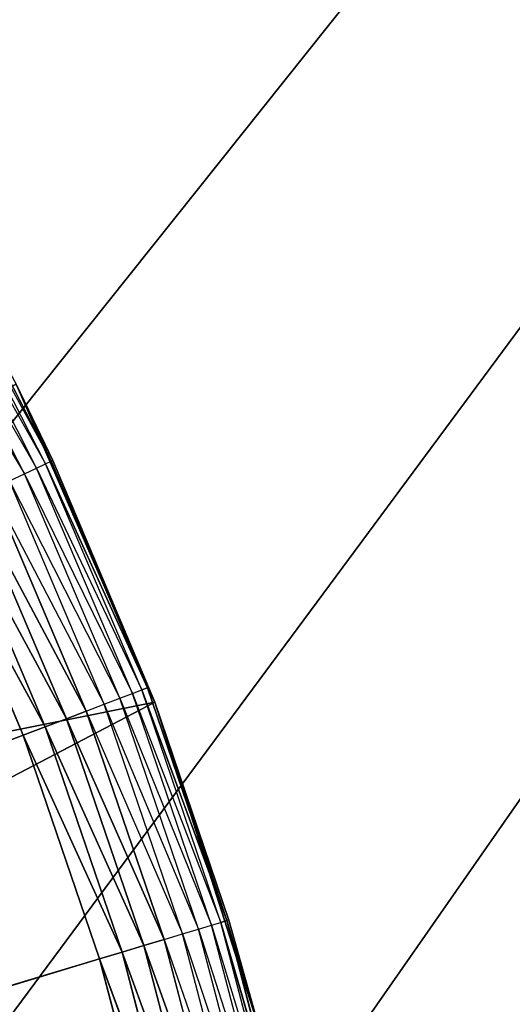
# Model space of a CAD drawing. Header units: centimetres. Extents: x 0.1 to 22.3, y 0.1 to 22.3.
# Tile 598 of 632: x 21.2353 to 21.3083, y 20.8974 to 21.0434. Entities that reach past the tile are written whole.
import ezdxf

# ---------------------------------------------------------------- set-up
doc = ezdxf.new("R2010")
doc.units = ezdxf.units.CM
doc.header["$LTSCALE"] = 2.54
doc.layers.get('0').update_dxf_attribs({"true_color": 0xff5454})

# ---------------------------------------------------------------- blocks, each defined once
blk = doc.blocks.new('Kosz na _mieci DELLA.STL')
at = {"color": 0}
for p, q in [((22.13747, 22.1158, 47.35), (19.77717, 19.15782, 47.35)), ((22.13747, 22.1158, 47.35), (19.77717, 19.15782, 47.35)), ((19.77717, 19.15782, 47.25), (22.13747, 22.1158, 47.25)), ((19.77717, 19.15782, 47.25), (22.13747, 22.1158, 47.25)), ((19.82228, 18.98945, 47.35), (22.13747, 22.1158, 47.35)), ((19.82228, 18.98945, 47.35), (22.13747, 22.1158, 47.35)), ((22.13747, 22.1158, 47.25), (19.82228, 18.98945, 47.25)), ((22.13747, 22.1158, 47.25), (19.82228, 18.98945, 47.25)), ((19.83748, 18.8158, 47.35), (22.13747, 22.1158, 47.35)), ((19.83748, 18.8158, 47.35), (22.13747, 22.1158, 47.35)), ((19.83748, 18.8158, 47.25), (22.13747, 22.1158, 47.25)), ((19.83748, 18.8158, 47.25), (22.13747, 22.1158, 47.25)), ((21.23911, 20.97752, 15.56316), (21.22245, 21.00992, 15.56316)), ((21.22245, 21.00992, 15.56316), (21.23992, 20.9779, 15.56653)), ((21.23992, 20.9779, 15.56653), (21.22323, 21.01036, 15.56653)), ((21.23777, 20.97689, 15.56), (21.22116, 21.0092, 15.56)), ((21.22116, 21.0092, 15.56), (21.23911, 20.97752, 15.56316)), ((21.21727, 21.00701, 15.55468), (21.23596, 20.97604, 15.55714)), ((21.23596, 20.97604, 15.55714), (21.21942, 21.00822, 15.55714)), ((21.21942, 21.00822, 15.55714), (21.23777, 20.97689, 15.56)), ((21.2402, 20.97803, 15.57), (21.23472, 20.98935, 15.75)), ((21.23472, 20.98935, 15.75), (21.25533, 20.94218, 15.75)), ((21.2402, 20.97803, 15.57), (21.23472, 20.98935, 15.75)), ((21.2402, 20.97803, 15.57), (21.23472, 20.98935, 15.57)), ((21.23472, 20.98935, 15.75), (21.25533, 20.94218, 15.75)), ((21.23472, 20.98935, 15.57), (21.23992, 20.9779, 15.56653)), ((21.23911, 20.97752, 15.56316), (21.23992, 20.9779, 15.56653)), ((21.2402, 20.97803, 15.57), (21.23992, 20.9779, 15.56653)), ((21.25533, 20.94218, 15.57), (21.23992, 20.9779, 15.56653)), ((21.25533, 20.94218, 15.57), (21.23992, 20.9779, 15.56653)), ((21.2542, 20.94431, 15.56653), (21.23992, 20.9779, 15.56653)), ((21.2542, 20.94431, 15.56653), (21.23992, 20.9779, 15.56653)), ((21.25533, 20.94218, 15.57), (21.2402, 20.97803, 15.57)), ((21.2402, 20.97803, 15.57), (21.25533, 20.94218, 15.75)), ((21.2402, 20.97803, 15.57), (21.25533, 20.94218, 15.75)), ((21.25533, 20.94218, 15.57), (21.2402, 20.97803, 15.57)), ((21.23596, 20.97604, 15.55714), (21.23777, 20.97689, 15.56)), ((21.23777, 20.97689, 15.56), (21.23911, 20.97752, 15.56316)), ((21.25198, 20.94346, 15.56), (21.23777, 20.97689, 15.56)), ((21.23777, 20.97689, 15.56), (21.25336, 20.94398, 15.56316)), ((21.25336, 20.94398, 15.56316), (21.23911, 20.97752, 15.56316)), ((21.23911, 20.97752, 15.56316), (21.2542, 20.94431, 15.56653)), ((21.23911, 20.97752, 15.56316), (21.2542, 20.94431, 15.56653)), ((21.23373, 20.975, 15.55468), (21.23596, 20.97604, 15.55714)), ((21.24781, 20.94186, 15.55468), (21.23373, 20.975, 15.55468)), ((21.23373, 20.975, 15.55468), (21.25011, 20.94274, 15.55714)), ((21.25011, 20.94274, 15.55714), (21.23596, 20.97604, 15.55714)), ((21.23596, 20.97604, 15.55714), (21.25198, 20.94346, 15.56)), ((21.23114, 20.97378, 15.55268), (21.24781, 20.94186, 15.55468)), ((21.24514, 20.94084, 15.55268), (21.23114, 20.97378, 15.55268)), ((21.24219, 20.93972, 15.55121), (21.22828, 20.97244, 15.55121)), ((21.22828, 20.97244, 15.55121), (21.24514, 20.94084, 15.55268)), ((21.22828, 20.97244, 15.55121), (21.24514, 20.94084, 15.55268)), ((21.24219, 20.93972, 15.55121), (21.22828, 20.97244, 15.55121)), ((21.23905, 20.93851, 15.5503), (21.22523, 20.97101, 15.5503)), ((21.22523, 20.97101, 15.5503), (21.24219, 20.93972, 15.55121)), ((21.22523, 20.97101, 15.5503), (21.24219, 20.93972, 15.55121)), ((21.23905, 20.93851, 15.5503), (21.22523, 20.97101, 15.5503)), ((21.22209, 20.96954, 15.55), (21.2358, 20.93727, 15.55)), ((21.22209, 20.96954, 15.55), (21.2358, 20.93727, 15.55)), ((21.22209, 20.96954, 15.55), (21.23905, 20.93851, 15.5503)), ((21.22209, 20.96954, 15.55), (21.23905, 20.93851, 15.5503)), ((21.25198, 20.94346, 15.56), (21.25336, 20.94398, 15.56316)), ((21.25336, 20.94398, 15.56316), (21.2542, 20.94431, 15.56653)), ((21.25336, 20.94398, 15.56316), (21.2542, 20.94431, 15.56653)), ((21.26512, 20.9095, 15.56316), (21.25336, 20.94398, 15.56316)), ((21.25336, 20.94398, 15.56316), (21.26598, 20.90976, 15.56653)), ((21.25336, 20.94398, 15.56316), (21.26598, 20.90976, 15.56653)), ((21.25533, 20.94218, 15.57), (21.2542, 20.94431, 15.56653)), ((21.25533, 20.94218, 15.57), (21.2542, 20.94431, 15.56653)), ((21.26598, 20.90976, 15.56653), (21.2542, 20.94431, 15.56653)), ((21.26598, 20.90976, 15.56653), (21.2542, 20.94431, 15.56653)), ((21.24781, 20.94186, 15.55468), (21.25011, 20.94274, 15.55714)), ((21.25011, 20.94274, 15.55714), (21.25198, 20.94346, 15.56)), ((21.26179, 20.9085, 15.55714), (21.25011, 20.94274, 15.55714)), ((21.25011, 20.94274, 15.55714), (21.26371, 20.90908, 15.56)), ((21.26371, 20.90908, 15.56), (21.25198, 20.94346, 15.56)), ((21.25198, 20.94346, 15.56), (21.26512, 20.9095, 15.56316)), ((21.25533, 20.94218, 15.75), (21.10544, 20.91209, 15.75)), ((21.25533, 20.94218, 15.75), (21.10544, 20.91209, 15.75)), ((21.25533, 20.94218, 15.75), (21.121, 20.8719, 15.75)), ((21.25533, 20.94218, 15.75), (21.121, 20.8719, 15.75)), ((21.24514, 20.94084, 15.55268), (21.24781, 20.94186, 15.55468)), ((21.25943, 20.90779, 15.55468), (21.24781, 20.94186, 15.55468)), ((21.24781, 20.94186, 15.55468), (21.26179, 20.9085, 15.55714)), ((21.25533, 20.94218, 15.57), (21.25533, 20.94218, 15.75)), ((21.25533, 20.94218, 15.75), (21.26628, 20.90985, 15.57)), ((21.26628, 20.90985, 15.57), (21.25533, 20.94218, 15.57)), ((21.25533, 20.94218, 15.75), (21.26628, 20.90985, 15.57)), ((21.25533, 20.94218, 15.75), (21.27099, 20.89314, 15.75)), ((21.25533, 20.94218, 15.57), (21.25533, 20.94218, 15.75)), ((21.25533, 20.94218, 15.75), (21.27099, 20.89314, 15.75)), ((21.25533, 20.94218, 15.57), (21.26598, 20.90976, 15.56653)), ((21.26628, 20.90985, 15.57), (21.25533, 20.94218, 15.57)), ((21.25533, 20.94218, 15.57), (21.26598, 20.90976, 15.56653)), ((21.23905, 20.93851, 15.5503), (21.24219, 20.93972, 15.55121)), ((21.23905, 20.93851, 15.5503), (21.24219, 20.93972, 15.55121)), ((21.24219, 20.93972, 15.55121), (21.24514, 20.94084, 15.55268)), ((21.24219, 20.93972, 15.55121), (21.24514, 20.94084, 15.55268)), ((21.25367, 20.90606, 15.55121), (21.24219, 20.93972, 15.55121)), ((21.24219, 20.93972, 15.55121), (21.2567, 20.90697, 15.55268)), ((21.24219, 20.93972, 15.55121), (21.2567, 20.90697, 15.55268)), ((21.25367, 20.90606, 15.55121), (21.24219, 20.93972, 15.55121)), ((21.24514, 20.94084, 15.55268), (21.25943, 20.90779, 15.55468)), ((21.2567, 20.90697, 15.55268), (21.24514, 20.94084, 15.55268)), ((21.2358, 20.93727, 15.55), (21.23905, 20.93851, 15.5503)), ((21.2358, 20.93727, 15.55), (21.23905, 20.93851, 15.5503)), ((21.25045, 20.90509, 15.5503), (21.23905, 20.93851, 15.5503)), ((21.23905, 20.93851, 15.5503), (21.25367, 20.90606, 15.55121)), ((21.23905, 20.93851, 15.5503), (21.25367, 20.90606, 15.55121)), ((21.25045, 20.90509, 15.5503), (21.23905, 20.93851, 15.5503)), ((21.2358, 20.93727, 15.55), (20.78747, 20.7658, 15.55)), ((21.2358, 20.93727, 15.55), (20.78747, 20.7658, 15.55)), ((21.2358, 20.93727, 15.55), (21.24712, 20.90409, 15.55)), ((21.2358, 20.93727, 15.55), (21.24712, 20.90409, 15.55)), ((21.2358, 20.93727, 15.55), (21.25045, 20.90509, 15.5503)), ((21.2358, 20.93727, 15.55), (21.25045, 20.90509, 15.5503)), ((21.26179, 20.9085, 15.55714), (21.26371, 20.90908, 15.56)), ((21.26371, 20.90908, 15.56), (21.26512, 20.9095, 15.56316)), ((21.2729, 20.87393, 15.56), (21.26371, 20.90908, 15.56)), ((21.26371, 20.90908, 15.56), (21.27433, 20.87425, 15.56316)), ((21.26512, 20.9095, 15.56316), (21.26598, 20.90976, 15.56653)), ((21.26512, 20.9095, 15.56316), (21.26598, 20.90976, 15.56653)), ((21.27433, 20.87425, 15.56316), (21.26512, 20.9095, 15.56316)), ((21.26512, 20.9095, 15.56316), (21.27522, 20.87445, 15.56653)), ((21.26512, 20.9095, 15.56316), (21.27522, 20.87445, 15.56653)), ((21.26628, 20.90985, 15.57), (21.26598, 20.90976, 15.56653)), ((21.27099, 20.89314, 15.57), (21.26598, 20.90976, 15.56653)), ((21.27522, 20.87445, 15.56653), (21.26598, 20.90976, 15.56653)), ((21.27522, 20.87445, 15.56653), (21.26598, 20.90976, 15.56653)), ((21.27099, 20.89314, 15.75), (21.26628, 20.90985, 15.57)), ((21.27099, 20.89314, 15.75), (21.26628, 20.90985, 15.57)), ((21.27099, 20.89314, 15.57), (21.26628, 20.90985, 15.57)), ((21.2567, 20.90697, 15.55268), (21.25943, 20.90779, 15.55468)), ((21.25943, 20.90779, 15.55468), (21.26179, 20.9085, 15.55714)), ((21.26854, 20.87296, 15.55468), (21.25943, 20.90779, 15.55468)), ((21.25943, 20.90779, 15.55468), (21.27095, 20.8735, 15.55714)), ((21.27095, 20.8735, 15.55714), (21.26179, 20.9085, 15.55714)), ((21.26179, 20.9085, 15.55714), (21.2729, 20.87393, 15.56)), ((21.25045, 20.90509, 15.5503), (21.25367, 20.90606, 15.55121)), ((21.25045, 20.90509, 15.5503), (21.25367, 20.90606, 15.55121)), ((21.25367, 20.90606, 15.55121), (21.2567, 20.90697, 15.55268)), ((21.25367, 20.90606, 15.55121), (21.2567, 20.90697, 15.55268)), ((21.26267, 20.87165, 15.55121), (21.25367, 20.90606, 15.55121)), ((21.25367, 20.90606, 15.55121), (21.26575, 20.87234, 15.55268)), ((21.25367, 20.90606, 15.55121), (21.26575, 20.87234, 15.55268)), ((21.26267, 20.87165, 15.55121), (21.25367, 20.90606, 15.55121)), ((21.2567, 20.90697, 15.55268), (21.26854, 20.87296, 15.55468)), ((21.26575, 20.87234, 15.55268), (21.2567, 20.90697, 15.55268)), ((21.24712, 20.90409, 15.55), (21.25045, 20.90509, 15.5503)), ((21.24712, 20.90409, 15.55), (21.25045, 20.90509, 15.5503)), ((21.25938, 20.87092, 15.5503), (21.25045, 20.90509, 15.5503)), ((21.25045, 20.90509, 15.5503), (21.26267, 20.87165, 15.55121)), ((21.25045, 20.90509, 15.5503), (21.26267, 20.87165, 15.55121)), ((21.25938, 20.87092, 15.5503), (21.25045, 20.90509, 15.5503)), ((20.78747, 20.7658, 15.55), (21.24712, 20.90409, 15.55)), ((20.78747, 20.7658, 15.55), (21.24712, 20.90409, 15.55)), ((21.24712, 20.90409, 15.55), (21.25599, 20.87017, 15.55)), ((21.24712, 20.90409, 15.55), (21.25599, 20.87017, 15.55)), ((21.24712, 20.90409, 15.55), (21.25938, 20.87092, 15.5503)), ((21.24712, 20.90409, 15.55), (21.25938, 20.87092, 15.5503))]:
    blk.add_line(p, q, dxfattribs=at)
mesh = blk.add_polyface(dxfattribs=at)
corners = [(22.13747, 22.1158, 47.35), (0.33747, 22.1158, 47.35), (3.63747, 19.8158, 47.35)]
mesh.append_faces([[corners[k] for k in face] for face in [(0, 1, 2)]], dxfattribs={"color": 0})
mesh = blk.add_polyface(dxfattribs=at)
corners = [(22.13747, 22.1158, 47.25), (18.83747, 19.8158, 47.25), (0.33747, 22.1158, 47.25)]
mesh.append_faces([[corners[k] for k in face] for face in [(0, 1, 2)]], dxfattribs={"color": 0})
mesh = blk.add_polyface(dxfattribs=at)
corners = [(22.13747, 22.1158, 47.35), (3.63747, 19.8158, 47.35), (18.83747, 19.8158, 47.35)]
mesh.append_faces([[corners[k] for k in face] for face in [(0, 1, 2)]], dxfattribs={"color": 0})
mesh = blk.add_polyface(dxfattribs=at)
corners = [(22.13747, 22.1158, 47.35), (18.83747, 19.8158, 47.35), (19.01112, 19.80061, 47.35)]
mesh.append_faces([[corners[k] for k in face] for face in [(0, 1, 2)]], dxfattribs={"color": 0})
mesh = blk.add_polyface(dxfattribs=at)
corners = [(22.13747, 22.1158, 47.25), (19.01112, 19.80061, 47.25), (18.83747, 19.8158, 47.25)]
mesh.append_faces([[corners[k] for k in face] for face in [(0, 1, 2)]], dxfattribs={"color": 0})
mesh = blk.add_polyface(dxfattribs=at)
corners = [(22.13747, 22.1158, 47.35), (19.01112, 19.80061, 47.35), (19.1795, 19.75549, 47.35)]
mesh.append_faces([[corners[k] for k in face] for face in [(0, 1, 2)]], dxfattribs={"color": 0})
mesh = blk.add_polyface(dxfattribs=at)
corners = [(22.13747, 22.1158, 47.25), (19.1795, 19.75549, 47.25), (19.01112, 19.80061, 47.25)]
mesh.append_faces([[corners[k] for k in face] for face in [(0, 1, 2)]], dxfattribs={"color": 0})
mesh = blk.add_polyface(dxfattribs=at)
corners = [(22.13747, 22.1158, 47.35), (19.1795, 19.75549, 47.35), (19.33747, 19.68183, 47.35)]
mesh.append_faces([[corners[k] for k in face] for face in [(0, 1, 2)]], dxfattribs={"color": 0})
mesh = blk.add_polyface(dxfattribs=at)
corners = [(22.13747, 22.1158, 47.25), (19.33747, 19.68183, 47.25), (19.1795, 19.75549, 47.25)]
mesh.append_faces([[corners[k] for k in face] for face in [(0, 1, 2)]], dxfattribs={"color": 0})
mesh = blk.add_polyface(dxfattribs=at)
corners = [(22.13747, 22.1158, 47.35), (19.33747, 19.68183, 47.35), (19.48026, 19.58185, 47.35)]
mesh.append_faces([[corners[k] for k in face] for face in [(0, 1, 2)]], dxfattribs={"color": 0})
mesh = blk.add_polyface(dxfattribs=at)
corners = [(22.13747, 22.1158, 47.25), (19.48026, 19.58185, 47.25), (19.33747, 19.68183, 47.25)]
mesh.append_faces([[corners[k] for k in face] for face in [(0, 1, 2)]], dxfattribs={"color": 0})
mesh = blk.add_polyface(dxfattribs=at)
corners = [(22.13747, 22.1158, 47.35), (19.48026, 19.58185, 47.35), (19.60352, 19.45859, 47.35)]
mesh.append_faces([[corners[k] for k in face] for face in [(0, 1, 2)]], dxfattribs={"color": 0})
mesh = blk.add_polyface(dxfattribs=at)
corners = [(22.13747, 22.1158, 47.25), (19.60352, 19.45859, 47.25), (19.48026, 19.58185, 47.25)]
mesh.append_faces([[corners[k] for k in face] for face in [(0, 1, 2)]], dxfattribs={"color": 0})
mesh = blk.add_polyface(dxfattribs=at)
corners = [(22.13747, 22.1158, 47.35), (19.60352, 19.45859, 47.35), (19.7035, 19.3158, 47.35)]
mesh.append_faces([[corners[k] for k in face] for face in [(0, 1, 2)]], dxfattribs={"color": 0})
mesh = blk.add_polyface(dxfattribs=at)
corners = [(22.13747, 22.1158, 47.25), (19.7035, 19.3158, 47.25), (19.60352, 19.45859, 47.25)]
mesh.append_faces([[corners[k] for k in face] for face in [(0, 1, 2)]], dxfattribs={"color": 0})
mesh = blk.add_polyface(dxfattribs=at)
corners = [(22.13747, 22.1158, 47.35), (19.7035, 19.3158, 47.35), (19.77717, 19.15782, 47.35)]
mesh.append_faces([[corners[k] for k in face] for face in [(0, 1, 2)]], dxfattribs={"color": 0})
mesh = blk.add_polyface(dxfattribs=at)
corners = [(22.13747, 22.1158, 47.25), (19.77717, 19.15782, 47.25), (19.7035, 19.3158, 47.25)]
mesh.append_faces([[corners[k] for k in face] for face in [(0, 1, 2)]], dxfattribs={"color": 0})
mesh = blk.add_polyface(dxfattribs=at)
corners = [(22.13747, 22.1158, 47.35), (19.77717, 19.15782, 47.35), (19.82228, 18.98945, 47.35)]
mesh.append_faces([[corners[k] for k in face] for face in [(0, 1, 2)]], dxfattribs={"color": 0})
mesh = blk.add_polyface(dxfattribs=at)
corners = [(22.13747, 22.1158, 47.25), (19.82228, 18.98945, 47.25), (19.77717, 19.15782, 47.25)]
mesh.append_faces([[corners[k] for k in face] for face in [(0, 1, 2)]], dxfattribs={"color": 0})
mesh = blk.add_polyface(dxfattribs=at)
corners = [(22.13747, 22.1158, 47.35), (19.82228, 18.98945, 47.35), (19.83748, 18.8158, 47.35)]
mesh.append_faces([[corners[k] for k in face] for face in [(0, 1, 2)]], dxfattribs={"color": 0})
mesh = blk.add_polyface(dxfattribs=at)
corners = [(22.13747, 22.1158, 47.25), (19.83748, 18.8158, 47.25), (19.82228, 18.98945, 47.25)]
mesh.append_faces([[corners[k] for k in face] for face in [(0, 1, 2)]], dxfattribs={"color": 0})
mesh = blk.add_polyface(dxfattribs=at)
corners = [(22.13747, 22.1158, 47.35), (19.83748, 18.8158, 47.35), (22.13747, 0.3158, 47.35)]
mesh.append_faces([[corners[k] for k in face] for face in [(0, 1, 2)]], dxfattribs={"color": 0})
mesh = blk.add_polyface(dxfattribs=at)
corners = [(22.13747, 0.3158, 47.25), (19.83748, 3.6158, 47.25), (22.13747, 22.1158, 47.25)]
mesh.append_faces([[corners[k] for k in face] for face in [(0, 1, 2)]], dxfattribs={"color": 0})
mesh = blk.add_polyface(dxfattribs=at)
corners = [(22.13747, 22.1158, 47.25), (19.83748, 3.6158, 47.25), (19.83748, 18.8158, 47.25)]
mesh.append_faces([[corners[k] for k in face] for face in [(0, 1, 2)]], dxfattribs={"color": 0})
mesh = blk.add_polyface(dxfattribs=at)
corners = [(21.83747, 0.6158, 15.75), (0.63747, 0.6158, 15.75), (21.83747, 21.8158, 15.75)]
mesh.append_faces([[corners[k] for k in face] for face in [(0, 1, 2)]], dxfattribs={"color": 0})
mesh = blk.add_polyface(dxfattribs=at)
corners = [(21.83747, 21.8158, 15.75), (0.63747, 0.6158, 15.75), (0.63747, 21.8158, 15.75)]
mesh.append_faces([[corners[k] for k in face] for face in [(0, 1, 2)]], dxfattribs={"color": 0})
mesh = blk.add_polyface(dxfattribs=at)
corners = [(21.83747, 0.6158, 15.95), (0.63747, 21.8158, 15.95), (0.63747, 0.6158, 15.95)]
mesh.append_faces([[corners[k] for k in face] for face in [(0, 1, 2)]], dxfattribs={"color": 0})
mesh = blk.add_polyface(dxfattribs=at)
corners = [(21.83747, 21.8158, 15.95), (0.63747, 21.8158, 15.95), (21.83747, 0.6158, 15.95)]
mesh.append_faces([[corners[k] for k in face] for face in [(0, 1, 2)]], dxfattribs={"color": 0})
mesh = blk.add_polyface(dxfattribs=at)
corners = [(21.22323, 21.01036, 15.56653), (21.23472, 20.98935, 15.57), (21.23992, 20.9779, 15.56653)]
mesh.append_faces([[corners[k] for k in face] for face in [(0, 1, 2)]], dxfattribs={"color": 0})
mesh = blk.add_polyface(dxfattribs=at)
corners = [(21.25533, 20.94218, 15.75), (21.23472, 20.98935, 15.75), (21.10544, 20.91209, 15.75)]
mesh.append_faces([[corners[k] for k in face] for face in [(0, 1, 2)]], dxfattribs={"color": 0})
mesh = blk.add_polyface(dxfattribs=at)
corners = [(21.23472, 20.98935, 15.75), (21.25533, 20.94218, 15.75), (21.2402, 20.97803, 15.57)]
mesh.append_faces([[corners[k] for k in face] for face in [(0, 1, 2)]], dxfattribs={"color": 0})
mesh = blk.add_polyface(dxfattribs=at)
corners = [(21.23472, 20.98935, 15.75), (21.2402, 20.97803, 15.57), (21.23472, 20.98935, 15.57)]
mesh.append_faces([[corners[k] for k in face] for face in [(0, 1, 2)]], dxfattribs={"color": 0})
mesh = blk.add_polyface(dxfattribs=at)
corners = [(21.23992, 20.9779, 15.56653), (21.2542, 20.94431, 15.56653), (21.23911, 20.97752, 15.56316)]
mesh.append_faces([[corners[k] for k in face] for face in [(0, 1, 2)]], dxfattribs={"color": 0})
mesh = blk.add_polyface(dxfattribs=at)
corners = [(21.2402, 20.97803, 15.57), (21.25533, 20.94218, 15.57), (21.23992, 20.9779, 15.56653)]
mesh.append_faces([[corners[k] for k in face] for face in [(0, 1, 2)]], dxfattribs={"color": 0})
mesh = blk.add_polyface(dxfattribs=at)
corners = [(21.23992, 20.9779, 15.56653), (21.25533, 20.94218, 15.57), (21.2542, 20.94431, 15.56653)]
mesh.append_faces([[corners[k] for k in face] for face in [(0, 1, 2)]], dxfattribs={"color": 0})
mesh = blk.add_polyface(dxfattribs=at)
corners = [(21.2402, 20.97803, 15.57), (21.25533, 20.94218, 15.75), (21.25533, 20.94218, 15.57)]
mesh.append_faces([[corners[k] for k in face] for face in [(0, 1, 2)]], dxfattribs={"color": 0})
mesh = blk.add_polyface(dxfattribs=at)
corners = [(21.23911, 20.97752, 15.56316), (21.2542, 20.94431, 15.56653), (21.25336, 20.94398, 15.56316)]
mesh.append_faces([[corners[k] for k in face] for face in [(0, 1, 2)]], dxfattribs={"color": 0})
mesh = blk.add_polyface(dxfattribs=at)
corners = [(21.24514, 20.94084, 15.55268), (21.22828, 20.97244, 15.55121), (21.23114, 20.97378, 15.55268)]
mesh.append_faces([[corners[k] for k in face] for face in [(0, 1, 2)]], dxfattribs={"color": 0})
mesh = blk.add_polyface(dxfattribs=at)
corners = [(21.24219, 20.93972, 15.55121), (21.22523, 20.97101, 15.5503), (21.22828, 20.97244, 15.55121)]
mesh.append_faces([[corners[k] for k in face] for face in [(0, 1, 2)]], dxfattribs={"color": 0})
mesh = blk.add_polyface(dxfattribs=at)
corners = [(21.24514, 20.94084, 15.55268), (21.24219, 20.93972, 15.55121), (21.22828, 20.97244, 15.55121)]
mesh.append_faces([[corners[k] for k in face] for face in [(0, 1, 2)]], dxfattribs={"color": 0})
mesh = blk.add_polyface(dxfattribs=at)
corners = [(21.23905, 20.93851, 15.5503), (21.22209, 20.96954, 15.55), (21.22523, 20.97101, 15.5503)]
mesh.append_faces([[corners[k] for k in face] for face in [(0, 1, 2)]], dxfattribs={"color": 0})
mesh = blk.add_polyface(dxfattribs=at)
corners = [(21.24219, 20.93972, 15.55121), (21.23905, 20.93851, 15.5503), (21.22523, 20.97101, 15.5503)]
mesh.append_faces([[corners[k] for k in face] for face in [(0, 1, 2)]], dxfattribs={"color": 0})
mesh = blk.add_polyface(dxfattribs=at)
corners = [(21.2358, 20.93727, 15.55), (20.78747, 20.7658, 15.55), (21.22209, 20.96954, 15.55)]
mesh.append_faces([[corners[k] for k in face] for face in [(0, 1, 2)]], dxfattribs={"color": 0})
mesh = blk.add_polyface(dxfattribs=at)
corners = [(21.23905, 20.93851, 15.5503), (21.2358, 20.93727, 15.55), (21.22209, 20.96954, 15.55)]
mesh.append_faces([[corners[k] for k in face] for face in [(0, 1, 2)]], dxfattribs={"color": 0})
mesh = blk.add_polyface(dxfattribs=at)
corners = [(21.2542, 20.94431, 15.56653), (21.26598, 20.90976, 15.56653), (21.25336, 20.94398, 15.56316)]
mesh.append_faces([[corners[k] for k in face] for face in [(0, 1, 2)]], dxfattribs={"color": 0})
mesh = blk.add_polyface(dxfattribs=at)
corners = [(21.25336, 20.94398, 15.56316), (21.26598, 20.90976, 15.56653), (21.26512, 20.9095, 15.56316)]
mesh.append_faces([[corners[k] for k in face] for face in [(0, 1, 2)]], dxfattribs={"color": 0})
mesh = blk.add_polyface(dxfattribs=at)
corners = [(21.2542, 20.94431, 15.56653), (21.25533, 20.94218, 15.57), (21.26598, 20.90976, 15.56653)]
mesh.append_faces([[corners[k] for k in face] for face in [(0, 1, 2)]], dxfattribs={"color": 0})
mesh = blk.add_polyface(dxfattribs=at)
corners = [(21.25533, 20.94218, 15.75), (21.10544, 20.91209, 15.75), (21.121, 20.8719, 15.75)]
mesh.append_faces([[corners[k] for k in face] for face in [(0, 1, 2)]], dxfattribs={"color": 0})
mesh = blk.add_polyface(dxfattribs=at)
corners = [(21.27099, 20.89314, 15.75), (21.25533, 20.94218, 15.75), (21.121, 20.8719, 15.75)]
mesh.append_faces([[corners[k] for k in face] for face in [(0, 1, 2)]], dxfattribs={"color": 0})
mesh = blk.add_polyface(dxfattribs=at)
corners = [(21.25533, 20.94218, 15.75), (21.26628, 20.90985, 15.57), (21.25533, 20.94218, 15.57)]
mesh.append_faces([[corners[k] for k in face] for face in [(0, 1, 2)]], dxfattribs={"color": 0})
mesh = blk.add_polyface(dxfattribs=at)
corners = [(21.25533, 20.94218, 15.75), (21.27099, 20.89314, 15.75), (21.26628, 20.90985, 15.57)]
mesh.append_faces([[corners[k] for k in face] for face in [(0, 1, 2)]], dxfattribs={"color": 0})
mesh = blk.add_polyface(dxfattribs=at)
corners = [(21.25533, 20.94218, 15.57), (21.26628, 20.90985, 15.57), (21.26598, 20.90976, 15.56653)]
mesh.append_faces([[corners[k] for k in face] for face in [(0, 1, 2)]], dxfattribs={"color": 0})
mesh = blk.add_polyface(dxfattribs=at)
corners = [(21.25367, 20.90606, 15.55121), (21.23905, 20.93851, 15.5503), (21.24219, 20.93972, 15.55121)]
mesh.append_faces([[corners[k] for k in face] for face in [(0, 1, 2)]], dxfattribs={"color": 0})
mesh = blk.add_polyface(dxfattribs=at)
corners = [(21.2567, 20.90697, 15.55268), (21.24219, 20.93972, 15.55121), (21.24514, 20.94084, 15.55268)]
mesh.append_faces([[corners[k] for k in face] for face in [(0, 1, 2)]], dxfattribs={"color": 0})
mesh = blk.add_polyface(dxfattribs=at)
corners = [(21.2567, 20.90697, 15.55268), (21.25367, 20.90606, 15.55121), (21.24219, 20.93972, 15.55121)]
mesh.append_faces([[corners[k] for k in face] for face in [(0, 1, 2)]], dxfattribs={"color": 0})
mesh = blk.add_polyface(dxfattribs=at)
corners = [(21.25045, 20.90509, 15.5503), (21.2358, 20.93727, 15.55), (21.23905, 20.93851, 15.5503)]
mesh.append_faces([[corners[k] for k in face] for face in [(0, 1, 2)]], dxfattribs={"color": 0})
mesh = blk.add_polyface(dxfattribs=at)
corners = [(21.25367, 20.90606, 15.55121), (21.25045, 20.90509, 15.5503), (21.23905, 20.93851, 15.5503)]
mesh.append_faces([[corners[k] for k in face] for face in [(0, 1, 2)]], dxfattribs={"color": 0})
mesh = blk.add_polyface(dxfattribs=at)
corners = [(21.24712, 20.90409, 15.55), (20.78747, 20.7658, 15.55), (21.2358, 20.93727, 15.55)]
mesh.append_faces([[corners[k] for k in face] for face in [(0, 1, 2)]], dxfattribs={"color": 0})
mesh = blk.add_polyface(dxfattribs=at)
corners = [(21.25045, 20.90509, 15.5503), (21.24712, 20.90409, 15.55), (21.2358, 20.93727, 15.55)]
mesh.append_faces([[corners[k] for k in face] for face in [(0, 1, 2)]], dxfattribs={"color": 0})
mesh = blk.add_polyface(dxfattribs=at)
corners = [(21.26598, 20.90976, 15.56653), (21.27522, 20.87445, 15.56653), (21.26512, 20.9095, 15.56316)]
mesh.append_faces([[corners[k] for k in face] for face in [(0, 1, 2)]], dxfattribs={"color": 0})
mesh = blk.add_polyface(dxfattribs=at)
corners = [(21.26512, 20.9095, 15.56316), (21.27522, 20.87445, 15.56653), (21.27433, 20.87425, 15.56316)]
mesh.append_faces([[corners[k] for k in face] for face in [(0, 1, 2)]], dxfattribs={"color": 0})
mesh = blk.add_polyface(dxfattribs=at)
corners = [(21.26598, 20.90976, 15.56653), (21.27099, 20.89314, 15.57), (21.27522, 20.87445, 15.56653)]
mesh.append_faces([[corners[k] for k in face] for face in [(0, 1, 2)]], dxfattribs={"color": 0})
mesh = blk.add_polyface(dxfattribs=at)
corners = [(21.26628, 20.90985, 15.57), (21.27099, 20.89314, 15.75), (21.27099, 20.89314, 15.57)]
mesh.append_faces([[corners[k] for k in face] for face in [(0, 1, 2)]], dxfattribs={"color": 0})
mesh = blk.add_polyface(dxfattribs=at)
corners = [(21.26267, 20.87165, 15.55121), (21.25045, 20.90509, 15.5503), (21.25367, 20.90606, 15.55121)]
mesh.append_faces([[corners[k] for k in face] for face in [(0, 1, 2)]], dxfattribs={"color": 0})
mesh = blk.add_polyface(dxfattribs=at)
corners = [(21.26575, 20.87234, 15.55268), (21.25367, 20.90606, 15.55121), (21.2567, 20.90697, 15.55268)]
mesh.append_faces([[corners[k] for k in face] for face in [(0, 1, 2)]], dxfattribs={"color": 0})
mesh = blk.add_polyface(dxfattribs=at)
corners = [(21.26575, 20.87234, 15.55268), (21.26267, 20.87165, 15.55121), (21.25367, 20.90606, 15.55121)]
mesh.append_faces([[corners[k] for k in face] for face in [(0, 1, 2)]], dxfattribs={"color": 0})
mesh = blk.add_polyface(dxfattribs=at)
corners = [(21.25938, 20.87092, 15.5503), (21.24712, 20.90409, 15.55), (21.25045, 20.90509, 15.5503)]
mesh.append_faces([[corners[k] for k in face] for face in [(0, 1, 2)]], dxfattribs={"color": 0})
mesh = blk.add_polyface(dxfattribs=at)
corners = [(21.26267, 20.87165, 15.55121), (21.25938, 20.87092, 15.5503), (21.25045, 20.90509, 15.5503)]
mesh.append_faces([[corners[k] for k in face] for face in [(0, 1, 2)]], dxfattribs={"color": 0})
mesh = blk.add_polyface(dxfattribs=at)
corners = [(21.25599, 20.87017, 15.55), (20.78747, 20.7658, 15.55), (21.24712, 20.90409, 15.55)]
mesh.append_faces([[corners[k] for k in face] for face in [(0, 1, 2)]], dxfattribs={"color": 0})
mesh = blk.add_polyface(dxfattribs=at)
corners = [(21.25938, 20.87092, 15.5503), (21.25599, 20.87017, 15.55), (21.24712, 20.90409, 15.55)]
mesh.append_faces([[corners[k] for k in face] for face in [(0, 1, 2)]], dxfattribs={"color": 0})

msp = doc.modelspace()

# ---------------------------------------------------------------- block references
at = {"color": 0}
msp.add_blockref('Kosz na _mieci DELLA.STL', (0, 0), dxfattribs=at)

doc.saveas('drawing.dxf')
